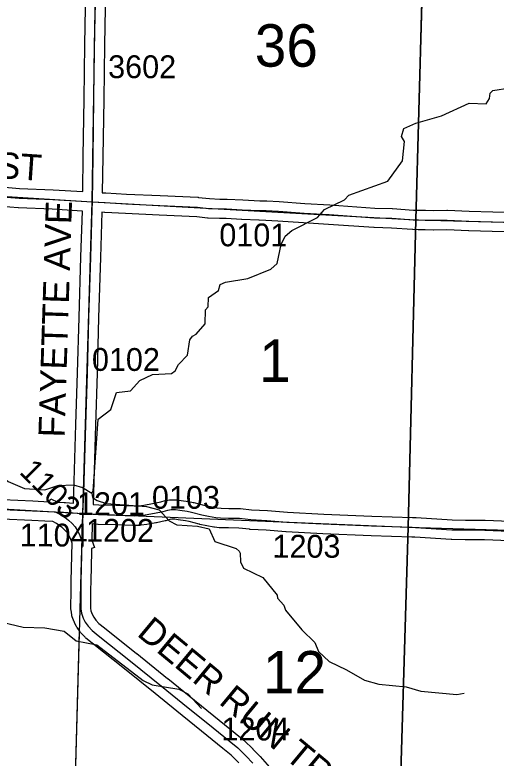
# Model space of a CAD drawing. Extents: x -157.2 to -99.3, y 12.2 to 46.2.
# Drawn here: x -136.007 to -134.532, y 27.05 to 29.328 of the extents above; entities that cross this region are included whole.
import ezdxf

# ---------------------------------------------------------------- set-up
doc = ezdxf.new("R2010")
doc.units = 0
for name, color, linetype in [('tdCoHydroRiver', 7, 'Continuous'), ('tdCoSecRdNmbr', 7, 'Continuous'), ('tdCoSecRdTxt', 7, 'Continuous'), ('tdCoSecRteBand', 7, 'Continuous'), ('tdCoSecRteCL', 7, 'Continuous'), ('tdCoSectLine', 7, 'Continuous'), ('tdCoSectLinePart', 7, 'Continuous'), ('tdCoSectNmbr', 7, 'Continuous'), ('tdCoSurfAsphalt', 7, 'Continuous'), ('tdCoSurfGravel', 7, 'Continuous'), ('tdCoTwpBndry', 7, 'Continuous'), ('tdCoTwpBndryShd', 7, 'Continuous')]:
    doc.layers.add(name, color=color, linetype=linetype)

msp = doc.modelspace()

# ---------------------------------------------------------------- linework, layer by layer
at = {"layer": 'tdCoHydroRiver'}
for points in [[(-135.76, 27.9709), (-135.7518, 28.0883), (-135.713, 28.1187), (-135.6956, 28.1702), (-135.6528, 28.1752), (-135.6234, 28.2074), (-135.5849, 28.2252), (-135.5264, 28.2281), (-135.5151, 28.2372), (-135.5051, 28.2558), (-135.4773, 28.285), (-135.4711, 28.3321), (-135.4629, 28.3429), (-135.4516, 28.3489), (-135.4238, 28.3812), (-135.4225, 28.4238), (-135.4143, 28.433), (-135.4134, 28.4614), (-135.3827, 28.4826), (-135.3774, 28.5013), (-135.3614, 28.5087), (-135.2932, 28.5192), (-135.2228, 28.5486), (-135.2034, 28.5653), (-135.1905, 28.6234), (-135.1786, 28.6498), (-135.1576, 28.6666), (-135.079, 28.7067), (-135.0577, 28.7313), (-134.9968, 28.761), (-134.9837, 28.7748), (-134.8639, 28.8184), (-134.8194, 28.8802), (-134.8128, 28.94), (-134.8218, 28.9545), (-134.8147, 28.9795), (-134.7779, 28.9957), (-134.6998, 29.0185), (-134.615, 29.0569), (-134.5629, 29.0553), (-134.553, 29.0708), (-134.5509, 29.0881), (-134.5427, 29.0957), (-134.4904, 29.1035)], [(-136.3073, 27.9866), (-136.2909, 27.9542), (-136.2437, 27.9459), (-136.2282, 27.9376), (-136.2271, 27.9217), (-136.215, 27.9055), (-136.169, 27.9104), (-136.1551, 27.9036), (-136.1266, 27.9043), (-136.118, 27.9262), (-136.1069, 27.929), (-136.0658, 27.9293), (-136.0274, 27.898), (-135.9775, 27.8759), (-135.9145, 27.8723), (-135.8746, 27.8853), (-135.8272, 27.887), (-135.799, 27.8797), (-135.7712, 27.8615)], [(-135.7712, 27.8615), (-135.7663, 27.8676), (-135.76, 27.9709)], [(-135.7712, 27.8615), (-135.7684, 27.8488), (-135.7545, 27.8389), (-135.7264, 27.8301), (-135.6035, 27.8214), (-135.5644, 27.8107), (-135.5339, 27.7766), (-135.5106, 27.7648), (-135.4476, 27.7612), (-135.4115, 27.7522), (-135.3938, 27.7137), (-135.3282, 27.6927), (-135.319, 27.6845)], [(-135.319, 27.6845), (-135.316, 27.6781), (-135.3153, 27.6512), (-135.3064, 27.632), (-135.2473, 27.6033), (-135.2032, 27.5497), (-135.2019, 27.5402), (-135.1821, 27.5191), (-135.1778, 27.5031), (-135.1276, 27.4431), (-135.0878, 27.4039), (-135.076, 27.3767), (-135.0438, 27.3457), (-134.991, 27.3203), (-134.9351, 27.2885), (-134.8913, 27.2761), (-134.8079, 27.2687), (-134.7625, 27.2546), (-134.6523, 27.2448), (-134.6301, 27.2489)], [(-136.0676, 27.4713), (-135.9814, 27.4512), (-135.9151, 27.4491), (-135.8555, 27.4393), (-135.8185, 27.4097), (-135.7558, 27.3967), (-135.6139, 27.2879), (-135.586, 27.2744), (-135.5043, 27.2608), (-135.4763, 27.2472), (-135.4351, 27.2017)]]:
    msp.add_lwpolyline(points, dxfattribs=at)
at = {"layer": 'tdCoSecRteBand'}
for points in [[(-135.7987, 28.7863), (-135.7971, 28.8949), (-135.7971, 28.8949), (-135.7971, 28.8949), (-135.7944, 29.0695), (-135.7924, 29.2369), (-135.7924, 29.237), (-135.7924, 29.2371), (-135.7889, 29.4067)], [(-135.729, 29.4056), (-135.7324, 29.236), (-135.7344, 29.0687), (-135.7344, 29.0687), (-135.7344, 29.0686), (-135.7371, 28.894), (-135.7388, 28.7827), (-135.7281, 28.782), (-135.6647, 28.7786), (-135.5615, 28.7737), (-135.4459, 28.7685), (-135.4448, 28.7685), (-135.4437, 28.7683), (-135.4108, 28.7645), (-135.3782, 28.7631), (-135.3582, 28.7631), (-135.3573, 28.7631), (-135.3565, 28.7631), (-135.3086, 28.7604), (-135.2566, 28.7582), (-135.2359, 28.7577), (-135.2355, 28.7577), (-135.235, 28.7576), (-135.1973, 28.7557), (-135.197, 28.7557), (-135.1967, 28.7556), (-135.1184, 28.75), (-135.0419, 28.7453), (-135.0418, 28.7453), (-135.0417, 28.7453), (-134.9037, 28.7357), (-134.8508, 28.7342), (-134.8502, 28.7342), (-134.8495, 28.7342), (-134.7849, 28.7295), (-134.7699, 28.7292), (-134.7485, 28.7288), (-134.7239, 28.7283), (-134.6829, 28.7286), (-134.6822, 28.7286), (-134.6815, 28.7286), (-134.6143, 28.7259), (-134.5425, 28.7236), (-134.4652, 28.7217)], [(-136.0946, 28.8042), (-135.9921, 28.7959), (-135.8896, 28.7917), (-135.8893, 28.7917), (-135.8891, 28.7917), (-135.7987, 28.7863)], [(-135.8269, 27.8315), (-135.8257, 27.8642), (-135.8215, 28.0031), (-135.8195, 28.0722), (-135.8195, 28.0722), (-135.8195, 28.0722), (-135.8146, 28.231), (-135.8099, 28.4004), (-135.8099, 28.4004), (-135.8099, 28.4005), (-135.8042, 28.5861), (-135.8042, 28.5862), (-135.8042, 28.5862), (-135.7997, 28.7262), (-135.8009, 28.7263), (-135.8923, 28.7317), (-135.9951, 28.7359), (-135.9958, 28.736), (-135.9964, 28.736), (-136.0993, 28.7444)], [(-134.4667, 28.6617), (-134.5441, 28.6637), (-134.5442, 28.6637), (-134.5443, 28.6637), (-134.6163, 28.6659), (-134.6165, 28.6659), (-134.6166, 28.6659), (-134.6832, 28.6686), (-134.724, 28.6683), (-134.7244, 28.6683), (-134.7247, 28.6683), (-134.7496, 28.6688), (-134.7711, 28.6693), (-134.7869, 28.6696), (-134.7877, 28.6696), (-134.7884, 28.6696), (-134.8531, 28.6743), (-134.906, 28.6757), (-134.9066, 28.6758), (-134.9072, 28.6758), (-135.0457, 28.6854), (-135.1223, 28.6901), (-135.1224, 28.6901), (-135.1226, 28.6901), (-135.2007, 28.6958), (-135.2377, 28.6977), (-135.2583, 28.6982), (-135.2585, 28.6982), (-135.2588, 28.6982), (-135.3114, 28.7004), (-135.3116, 28.7004), (-135.3118, 28.7004), (-135.359, 28.7031), (-135.3789, 28.7031), (-135.3795, 28.7031), (-135.3802, 28.7031), (-135.4145, 28.7046), (-135.4155, 28.7047), (-135.4166, 28.7048), (-135.4496, 28.7086), (-135.5642, 28.7137), (-135.5642, 28.7137), (-135.5643, 28.7137), (-135.6676, 28.7187), (-135.6677, 28.7187), (-135.6678, 28.7187), (-135.7314, 28.7221), (-135.7315, 28.7221), (-135.7316, 28.7221), (-135.7398, 28.7226), (-135.7443, 28.5843), (-135.7499, 28.3987), (-135.7546, 28.2293), (-135.7546, 28.2292), (-135.7546, 28.2292), (-135.7595, 28.0704), (-135.7615, 28.0014), (-135.7615, 28.0014), (-135.7615, 28.0013), (-135.7657, 27.8623), (-135.7657, 27.8621), (-135.7657, 27.862), (-135.767, 27.8283), (-135.767, 27.8274), (-135.7661, 27.8273), (-135.749, 27.8261), (-135.6959, 27.8247), (-135.6958, 27.8247), (-135.6957, 27.8247), (-135.6407, 27.8227), (-135.627, 27.8231), (-135.6116, 27.8255), (-135.5846, 27.8298), (-135.5599, 27.8351), (-135.5461, 27.8391), (-135.5442, 27.8396), (-135.5424, 27.8399), (-135.5325, 27.8414), (-135.5303, 27.8417), (-135.528, 27.8417), (-135.5142, 27.8417), (-135.5122, 27.8417), (-135.5101, 27.8414), (-135.4976, 27.8397), (-135.4974, 27.8397), (-135.4971, 27.8396), (-135.4745, 27.8362), (-135.4739, 27.8361), (-135.4734, 27.836), (-135.4603, 27.8335), (-135.4593, 27.8333), (-135.4582, 27.8331), (-135.4273, 27.8249), (-135.4075, 27.8209), (-135.3869, 27.8172), (-135.375, 27.8158), (-135.3512, 27.8153), (-135.3185, 27.8148), (-135.317, 27.8148), (-135.3155, 27.8146), (-135.2817, 27.8108), (-135.2331, 27.8084), (-135.2326, 27.8083), (-135.2322, 27.8083), (-135.1717, 27.8034), (-135.0603, 27.7975), (-134.9129, 27.7914), (-134.7885, 27.7873), (-134.7784, 27.7869), (-134.7779, 27.7869), (-134.7775, 27.7869), (-134.6664, 27.78), (-134.6261, 27.7793), (-134.567, 27.7788), (-134.5665, 27.7788), (-134.566, 27.7788), (-134.49, 27.7756)], [(-136.0431, 27.8422), (-135.9516, 27.838), (-135.9516, 27.838), (-135.9516, 27.838), (-135.9014, 27.8356), (-135.8968, 27.8449), (-135.8755, 27.8344), (-135.8559, 27.8335), (-135.8555, 27.8335), (-135.8555, 27.8335), (-135.8518, 27.8333), (-135.8518, 27.8333), (-135.8269, 27.8315)], [(-135.3201, 27.0357), (-135.344, 27.0593), (-135.3692, 27.0798), (-135.418, 27.1192), (-135.5107, 27.1937), (-135.5108, 27.1938), (-135.5109, 27.1939), (-135.5764, 27.2475), (-135.6709, 27.3233), (-135.7697, 27.402), (-135.7699, 27.4021), (-135.77, 27.4022), (-135.7888, 27.4175), (-135.7903, 27.4187), (-135.7916, 27.4201), (-135.804, 27.4332), (-135.8056, 27.435), (-135.8069, 27.4369), (-135.8158, 27.45), (-135.8169, 27.4516), (-135.8177, 27.4532), (-135.8236, 27.4648), (-135.8243, 27.4662), (-135.8249, 27.4676), (-135.8308, 27.4829), (-135.832, 27.4861), (-135.8325, 27.4894), (-135.8345, 27.503), (-135.8348, 27.5052), (-135.8348, 27.5074), (-135.8346, 27.5664), (-135.8346, 27.5666), (-135.8346, 27.5668), (-135.8341, 27.5932), (-135.8341, 27.5933), (-135.8341, 27.5933), (-135.8315, 27.7088), (-135.8366, 27.7231), (-135.8412, 27.7325), (-135.8462, 27.7409), (-135.8522, 27.7479), (-135.8615, 27.7564), (-135.8695, 27.7622), (-135.8794, 27.7685), (-135.8908, 27.7751), (-135.9145, 27.7762), (-135.9543, 27.778), (-136.0456, 27.7822)], [(-134.4923, 27.7156), (-134.568, 27.7188), (-134.6267, 27.7193), (-134.6268, 27.7193), (-134.627, 27.7193), (-134.6682, 27.72), (-134.6688, 27.7201), (-134.6695, 27.7201), (-134.7808, 27.727), (-134.7905, 27.7273), (-134.915, 27.7314), (-134.9151, 27.7314), (-134.9152, 27.7314), (-135.063, 27.7376), (-135.0631, 27.7376), (-135.0633, 27.7376), (-135.1752, 27.7435), (-135.1757, 27.7435), (-135.1761, 27.7436), (-135.2365, 27.7485), (-135.2856, 27.7509), (-135.2866, 27.751), (-135.2875, 27.7511), (-135.3208, 27.7548), (-135.3522, 27.7553), (-135.3522, 27.7553), (-135.3523, 27.7553), (-135.3777, 27.7558), (-135.3792, 27.7558), (-135.3807, 27.756), (-135.395, 27.7577), (-135.3959, 27.7578), (-135.3968, 27.758), (-135.4185, 27.762), (-135.4187, 27.762), (-135.419, 27.7621), (-135.44, 27.7662), (-135.4409, 27.7664), (-135.4417, 27.7667), (-135.4725, 27.7748), (-135.484, 27.7769), (-135.5059, 27.7803), (-135.5163, 27.7817), (-135.5258, 27.7817), (-135.5316, 27.7808), (-135.5445, 27.7772), (-135.5455, 27.7769), (-135.5464, 27.7767), (-135.5728, 27.771), (-135.5736, 27.7708), (-135.5744, 27.7707), (-135.6022, 27.7663), (-135.6023, 27.7663), (-135.6023, 27.7663), (-135.6196, 27.7636), (-135.6214, 27.7633), (-135.6233, 27.7632), (-135.6398, 27.7627), (-135.6408, 27.7627), (-135.6418, 27.7627), (-135.6977, 27.7647), (-135.7513, 27.7662), (-135.7519, 27.7662), (-135.7526, 27.7662), (-135.7693, 27.7674), (-135.7712, 27.7183), (-135.7631, 27.6954), (-135.7719, 27.6923), (-135.7721, 27.683), (-135.7741, 27.592), (-135.7746, 27.5659), (-135.7748, 27.5094), (-135.7736, 27.5014), (-135.7695, 27.4907), (-135.7651, 27.4822), (-135.7587, 27.4726), (-135.7493, 27.4627), (-135.7322, 27.4488), (-135.6335, 27.3702), (-135.6334, 27.3702), (-135.6334, 27.3702), (-135.5387, 27.2942), (-135.5386, 27.2941), (-135.5385, 27.294), (-135.473, 27.2404), (-135.3804, 27.166), (-135.3803, 27.1659), (-135.3803, 27.1659), (-135.3315, 27.1265), (-135.3314, 27.1264), (-135.3314, 27.1264), (-135.305, 27.1049), (-135.3039, 27.104), (-135.3028, 27.103), (-135.2777, 27.0781), (-135.2774, 27.0778), (-135.2772, 27.0776), (-135.256, 27.0557), (-135.2555, 27.0551), (-135.255, 27.0545), (-135.2051, 26.9974)]]:
    msp.add_lwpolyline(points, dxfattribs=at)
at = {"layer": 'tdCoSecRteCL'}
for points in [[(-135.7692, 28.7544), (-135.7671, 28.8945), (-135.7644, 29.0691), (-135.7624, 29.2365), (-135.759, 29.4062), (-135.7567, 29.5835), (-135.7546, 29.7387)], [(-137.7861, 28.8705), (-137.7559, 28.8697), (-137.643, 28.865), (-137.6208, 28.8648), (-137.4844, 28.8589), (-137.3951, 28.8542), (-137.3345, 28.852), (-137.2546, 28.8475), (-137.1653, 28.8436), (-137.0667, 28.8387), (-136.9399, 28.8285), (-136.824, 28.8204), (-136.6595, 28.8096), (-136.5907, 28.8049), (-136.5281, 28.7992), (-136.4317, 28.7943), (-136.3646, 28.7901), (-136.2881, 28.7844), (-136.1461, 28.7777), (-136.097, 28.7743), (-135.9939, 28.7659), (-135.8908, 28.7617), (-135.7692, 28.7544)], [(-135.7981, 27.7995), (-135.7957, 27.8632), (-135.7915, 28.0023), (-135.7895, 28.0713), (-135.7846, 28.2301), (-135.7799, 28.3995), (-135.7742, 28.5852), (-135.7696, 28.7312), (-135.7692, 28.7544)], [(-135.7692, 28.7544), (-135.7298, 28.7521), (-135.6662, 28.7486), (-135.5629, 28.7437), (-135.4472, 28.7385), (-135.4132, 28.7346), (-135.3789, 28.7331), (-135.3582, 28.7331), (-135.3101, 28.7304), (-135.2576, 28.7282), (-135.2366, 28.7277), (-135.1989, 28.7257), (-135.1204, 28.72), (-135.0437, 28.7154), (-134.9052, 28.7057), (-134.8516, 28.7043), (-134.7863, 28.6996), (-134.7705, 28.6993), (-134.7491, 28.6988), (-134.7241, 28.6983), (-134.6827, 28.6986), (-134.6154, 28.6959), (-134.5434, 28.6936), (-134.466, 28.6917)], [(-136.0444, 27.8122), (-135.9529, 27.808), (-135.8832, 27.8048)], [(-135.7981, 27.7995), (-135.7505, 27.7962), (-135.6967, 27.7947), (-135.6407, 27.7927), (-135.6242, 27.7932), (-135.607, 27.7959), (-135.5791, 27.8003), (-135.5527, 27.806), (-135.5379, 27.8102), (-135.528, 27.8117), (-135.5142, 27.8117), (-135.5017, 27.81), (-135.479, 27.8065), (-135.4659, 27.804), (-135.4341, 27.7957), (-135.4131, 27.7915), (-135.3914, 27.7875), (-135.3771, 27.7858), (-135.3517, 27.7853), (-135.3189, 27.7848), (-135.2841, 27.7809), (-135.2346, 27.7784), (-135.1737, 27.7735), (-135.0617, 27.7676), (-134.914, 27.7614), (-134.7895, 27.7573), (-134.7793, 27.7569), (-134.6676, 27.75), (-134.6264, 27.7493), (-134.5673, 27.7488), (-134.4911, 27.7456)], [(-135.8832, 27.8048), (-135.8767, 27.8016), (-135.8639, 27.7942), (-135.8526, 27.787), (-135.8425, 27.7796), (-135.8306, 27.7688), (-135.8217, 27.7584), (-135.8148, 27.7468), (-135.8089, 27.7348), (-135.8014, 27.7136)], [(-135.8832, 27.8048), (-135.8573, 27.8036), (-135.7981, 27.7995)], [(-135.7981, 27.7995), (-135.8014, 27.7152), (-135.8014, 27.7136)], [(-135.8014, 27.7136), (-135.8041, 27.5926), (-135.8046, 27.5663), (-135.8048, 27.5073), (-135.8028, 27.4937), (-135.7969, 27.4785), (-135.791, 27.4669), (-135.7821, 27.4538), (-135.7698, 27.4407), (-135.7511, 27.4254), (-135.6522, 27.3468), (-135.5575, 27.2708), (-135.4919, 27.2171), (-135.3992, 27.1426), (-135.3503, 27.1031), (-135.3239, 27.0817), (-135.2988, 27.0568), (-135.2776, 27.0348)]]:
    msp.add_lwpolyline(points, dxfattribs=at)
at = {"layer": 'tdCoSectLine'}
for points in [[(-135.7696, 28.7544), (-135.755, 29.7387)], [(-134.7778, 28.6994), (-134.7505, 29.6994)], [(-136.7821, 28.8176), (-135.7696, 28.7544)], [(-135.7985, 27.7995), (-135.7696, 28.7544)], [(-135.7696, 28.7544), (-134.7778, 28.6994)], [(-134.8012, 27.7577), (-134.7778, 28.6994)], [(-134.7778, 28.6994), (-133.8175, 28.674)], [(-136.7815, 27.8565), (-135.7985, 27.7995)], [(-135.8259, 26.8073), (-135.7985, 27.7995)], [(-135.7985, 27.7995), (-134.8012, 27.7577)], [(-134.8314, 26.7672), (-134.8012, 27.7577)], [(-134.8012, 27.7577), (-133.844, 27.7293)]]:
    msp.add_lwpolyline(points, dxfattribs=at)
at = {"layer": 'tdCoSectLinePart'}
for points in [[(-134.7769, 28.7294), (-134.7513, 29.6694)], [(-134.8004, 27.7877), (-134.7785, 28.6694)], [(-134.8305, 26.7975), (-134.8021, 27.7278)], [(-135.8259, 26.8073), (-135.8084, 27.4408)]]:
    msp.add_lwpolyline(points, dxfattribs=at)
at = {"layer": 'tdCoSurfAsphalt'}
for points in [[(-136.0444, 27.8122), (-135.9529, 27.808), (-135.8832, 27.8048)], [(-135.8832, 27.8048), (-135.8767, 27.8016), (-135.8639, 27.7942), (-135.8526, 27.787), (-135.8425, 27.7796), (-135.8306, 27.7688), (-135.8217, 27.7584), (-135.8148, 27.7468), (-135.8089, 27.7348), (-135.8014, 27.7136)], [(-135.8014, 27.7136), (-135.8041, 27.5926), (-135.8046, 27.5663), (-135.8048, 27.5073), (-135.8028, 27.4937), (-135.7969, 27.4785), (-135.791, 27.4669), (-135.7821, 27.4538), (-135.7698, 27.4407), (-135.7511, 27.4254), (-135.6522, 27.3468), (-135.5575, 27.2708), (-135.4919, 27.2171), (-135.3992, 27.1426), (-135.3503, 27.1031), (-135.3239, 27.0817), (-135.2988, 27.0568), (-135.2776, 27.0348)]]:
    msp.add_lwpolyline(points, dxfattribs=at)
at = {"layer": 'tdCoSurfGravel'}
for points in [[(-135.7981, 27.7995), (-135.7957, 27.8632), (-135.7915, 28.0023), (-135.7895, 28.0713), (-135.7846, 28.2301), (-135.7799, 28.3995), (-135.7742, 28.5852), (-135.7696, 28.7312), (-135.7692, 28.7544), (-135.7671, 28.8945), (-135.7644, 29.0691), (-135.7624, 29.2365), (-135.759, 29.4062), (-135.7567, 29.5835), (-135.7546, 29.7387)], [(-136.097, 28.7743), (-135.9939, 28.7659), (-135.8908, 28.7617), (-135.7692, 28.7544), (-135.7298, 28.7521), (-135.6662, 28.7486), (-135.5629, 28.7437), (-135.4472, 28.7385), (-135.4132, 28.7346), (-135.3789, 28.7331), (-135.3582, 28.7331), (-135.3101, 28.7304), (-135.2576, 28.7282), (-135.2366, 28.7277), (-135.1989, 28.7257), (-135.1204, 28.72), (-135.0437, 28.7154), (-134.9052, 28.7057), (-134.8516, 28.7043), (-134.7863, 28.6996), (-134.7705, 28.6993)], [(-134.7705, 28.6993), (-134.7491, 28.6988), (-134.7241, 28.6983), (-134.6827, 28.6986), (-134.6154, 28.6959), (-134.5434, 28.6936), (-134.466, 28.6917)], [(-135.7981, 27.7995), (-135.7505, 27.7962), (-135.6967, 27.7947), (-135.6407, 27.7927), (-135.6242, 27.7932), (-135.607, 27.7959), (-135.5791, 27.8003), (-135.5527, 27.806), (-135.5379, 27.8102), (-135.528, 27.8117), (-135.5142, 27.8117), (-135.5017, 27.81), (-135.479, 27.8065), (-135.4659, 27.804), (-135.4341, 27.7957), (-135.4131, 27.7915), (-135.3914, 27.7875)], [(-135.8832, 27.8048), (-135.8573, 27.8036), (-135.7981, 27.7995)], [(-135.7981, 27.7995), (-135.8014, 27.7152), (-135.8014, 27.7136)], [(-135.3914, 27.7875), (-135.3771, 27.7858), (-135.3517, 27.7853), (-135.3189, 27.7848), (-135.2841, 27.7809), (-135.2346, 27.7784), (-135.1737, 27.7735), (-135.0617, 27.7676), (-134.914, 27.7614), (-134.7895, 27.7573)], [(-134.7895, 27.7573), (-134.7793, 27.7569), (-134.6676, 27.75), (-134.6264, 27.7493), (-134.5673, 27.7488), (-134.4911, 27.7456)]]:
    msp.add_lwpolyline(points, dxfattribs=at)
at = {"layer": 'tdCoTwpBndry'}
for points in [[(-134.7769, 28.7294), (-134.7513, 29.6694)], [(-134.8004, 27.7876), (-134.7785, 28.669)], [(-134.8305, 26.7972), (-134.8021, 27.7277)]]:
    msp.add_lwpolyline(points, dxfattribs=at)
at = {"layer": 'tdCoTwpBndryShd'}
for points in [[(-134.5827, 34.8376), (-134.6206, 33.6622), (-134.6624, 32.6731), (-134.702, 31.6829), (-134.7248, 30.6831), (-134.7505, 29.6994), (-134.7778, 28.6994), (-134.8012, 27.7577), (-134.8314, 26.7672), (-134.8649, 25.7715), (-134.8895, 24.789), (-134.9097, 23.8132), (-134.9318, 22.8156), (-134.9713, 21.779), (-134.9998, 20.7866), (-135.0355, 19.7869), (-135.0694, 18.8043), (-135.1107, 17.815), (-135.1553, 16.8138)], [(-148.6552, 29.1359), (-147.7617, 29.1108), (-146.7666, 29.0737), (-145.7949, 29.0582), (-144.7725, 29.0447), (-143.7799, 29.0389), (-142.7824, 29.0379), (-141.7839, 29.0328), (-140.7866, 29.0316), (-139.7961, 28.9719), (-138.7976, 28.9254), (-137.7864, 28.8705), (-136.7821, 28.8176), (-135.7696, 28.7544), (-134.7778, 28.6994), (-133.8175, 28.674)]]:
    msp.add_lwpolyline(points, dxfattribs=at)

# ---------------------------------------------------------------- texts
at = {"layer": 'tdCoSecRdNmbr'}
for s, rotation, p in [('3602', 359.8968, (-135.7209, 29.1338)), ('0101', 359.8971, (-135.3803, 28.6184)), ('0102', 359.8968, (-135.7706, 28.2367)), ('1103', 314.8969, (-135.9959, 27.9241)), ('0103', 359.897, (-135.5868, 27.8143)), ('1201', 359.8968, (-135.8163, 27.7947)), ('1104', 359.8967, (-135.9921, 27.6986)), ('1202', 359.8968, (-135.7886, 27.713)), ('1203', 359.8973, (-135.2174, 27.6643)), ('1204', 359.8972, (-135.3736, 27.1043))]:
    msp.add_text(s, height=0.07, rotation=rotation, dxfattribs=at).set_placement(p)
at = {"layer": 'tdCoSecRdTxt'}
for s, rotation, p in [('220TH ST', 356.0432, (-136.4134, 28.8523)), ('FAYETTE AVE', 88.1653, (-135.8547, 28.0318)), ('DEER RUN TR', 320.2328, (-135.6359, 27.4275))]:
    msp.add_text(s, height=0.08, rotation=rotation, dxfattribs=at).set_placement(p)
at = {"layer": 'tdCoSectNmbr'}
for s, rotation, p in [('36', 359.8971, (-135.2717, 29.1689)), ('1', 359.8971, (-135.2583, 28.2029)), ('12', 359.8972, (-135.2467, 27.2483))]:
    msp.add_text(s, height=0.13, rotation=rotation, dxfattribs=at).set_placement(p)

doc.saveas('drawing.dxf')
